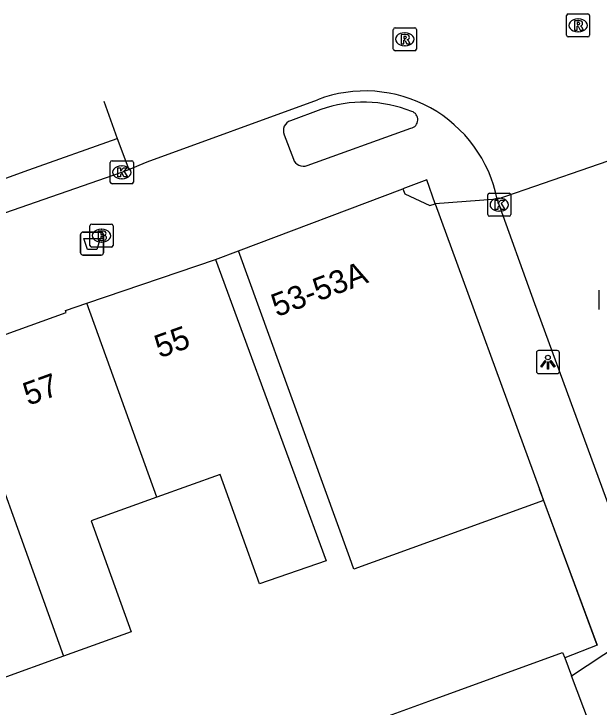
# Model space of a CAD drawing. Extents: x 159503 to 160347, y 382525 to 383272.
# Drawn here: x 159751.59 to 159777.01, y 383112.66 to 383142.76 of the extents above; entities that cross this region are included whole.
import ezdxf

# ---------------------------------------------------------------- set-up
doc = ezdxf.new("R2010")
doc.units = 0
for name, color, linetype in [('IMGEO_Afvalbak', 7, 'Continuous'), ('IMGEO_Brandkraan', 7, 'Continuous'), ('IMGEO_Kolk', 7, 'Continuous'), ('IMGEO_Lichtpunt', 7, 'Continuous'), ('IMGEO_Muur', 7, 'Continuous'), ('IMGEO_Pand', 7, 'Continuous'), ('IMGEO_Pand_nummerreeks', 7, 'Continuous'), ('IMGEO_Pand_overbouw', 7, 'Continuous'), ('IMGEO_Rijbaan_lokaal_gesloten', 7, 'Continuous'), ('IMGEO_Rijbaan_lokaal_open', 7, 'Continuous'), ('IMGEO_Rioolput', 7, 'Continuous'), ('IMGEO_Voetpad_open', 7, 'Continuous')]:
    doc.layers.add(name, color=color, linetype=linetype)

msp = doc.modelspace()

# ---------------------------------------------------------------- linework, layer by layer
at = {"layer": 'IMGEO_Afvalbak'}
for p, q in [((159754.49, 383132.385), (159754.49, 383133.185)), ((159754.49, 383133.185), (159754.49, 383132.385)), ((159754.59, 383133.285), (159755.38, 383133.285)), ((159755.38, 383133.285), (159754.59, 383133.285)), ((159755.48, 383133.185), (159755.48, 383132.385)), ((159755.48, 383132.385), (159755.48, 383133.185)), ((159755.38, 383132.285), (159754.59, 383132.285)), ((159754.59, 383132.285), (159755.38, 383132.285))]:
    msp.add_line(p, q, dxfattribs=at)
msp.add_lwpolyline([(159754.633, 383132.999), (159755.337, 383132.999), (159755.188, 383132.529), (159754.782, 383132.529), (159754.633, 383132.999)], dxfattribs=at)
for centre, start, end in [((159754.59, 383133.185), 90, 180), ((159754.59, 383133.185), 90, 180), ((159755.38, 383133.185), 0, 90), ((159755.38, 383133.185), 360, 90), ((159754.59, 383132.385), 180, 270), ((159754.59, 383132.385), 180, 270), ((159755.38, 383132.385), 270, 0), ((159755.38, 383132.385), 270, 0)]:
    msp.add_arc(centre, 0.1, start, end, dxfattribs=at)
at = {"layer": 'IMGEO_Brandkraan'}
for p, q in [((159754.895, 383132.703), (159754.895, 383133.555)), ((159754.97, 383133.629), (159755.822, 383133.629)), ((159755.896, 383133.555), (159755.896, 383132.703)), ((159755.383, 383133.409), (159755.408, 383133.409)), ((159755.822, 383132.629), (159754.97, 383132.629)), ((159755.406, 383132.849), (159755.381, 383132.849))]:
    msp.add_line(p, q, dxfattribs=at)
for points in [[(159754.895, 383132.703), (159754.895, 383133.555)], [(159754.97, 383133.629), (159755.822, 383133.629)], [(159755.896, 383133.555), (159755.896, 383132.703)], [(159755.243, 383133.329), (159755.243, 383132.929), (159755.456, 383132.929)], [(159755.474, 383133.329), (159755.243, 383133.329)], [(159755.422, 383133.248), (159755.368, 383133.248), (159755.368, 383133.172)], [(159755.368, 383133.172), (159755.421, 383133.172)], [(159755.43, 383133.096), (159755.368, 383133.096), (159755.368, 383133.015)], [(159755.368, 383133.015), (159755.43, 383133.015)], [(159755.822, 383132.629), (159754.97, 383132.629)]]:
    msp.add_lwpolyline(points, dxfattribs=at)
for centre, radius, start, end in [((159754.972, 383133.553), 0.0765, 91.552, 178.448), ((159754.972, 383133.553), 0.0765, 91.552, 178.448), ((159755.82, 383133.553), 0.0765, 1.552, 88.448), ((159755.82, 383133.553), 0.0765, 1.552, 88.448), ((159755.423, 383133.21), 0.0379, 267.8285, 90.9355), ((159755.478, 383133.184), 0.145, 59.4692, 91.5367), ((159755.503, 383133.231), 0.0922, 285.5137, 58.1501), ((159755.431, 383133.055), 0.0404, 269.8759, 90.5077), ((159755.462, 383133.18), 0.251, 268.6676, 293.5347), ((159755.508, 383133.039), 0.105, 301.3115, 78.989), ((159754.972, 383132.705), 0.0765, 181.552, 268.448), ((159754.972, 383132.705), 0.0765, 181.552, 268.448), ((159755.82, 383132.705), 0.0765, 271.552, 358.448), ((159755.82, 383132.705), 0.0765, 271.552, 358.448)]:
    msp.add_arc(centre, radius, start, end, dxfattribs=at)
for centre, major_axis, ratio, start_param, end_param in [((159755.382, 383133.129), (-0.387, 0.002), 0.722429, 4.712389, 7.853982), ((159755.407, 383133.129), (-0.39, 0.002), 0.717154, 1.570796, 4.712389)]:
    msp.add_ellipse(centre, major_axis=major_axis, ratio=ratio, start_param=start_param, end_param=end_param, dxfattribs=at)
at = {"layer": 'IMGEO_Kolk'}
for p, q in [((159755.778, 383135.452), (159755.778, 383136.304)), ((159755.853, 383136.378), (159756.705, 383136.378)), ((159756.779, 383136.304), (159756.779, 383135.452)), ((159756.266, 383136.158), (159756.291, 383136.158)), ((159756.289, 383135.598), (159756.264, 383135.598)), ((159756.705, 383135.378), (159755.853, 383135.378)), ((159772.241, 383134.97), (159773.093, 383134.97)), ((159772.166, 383134.044), (159772.166, 383134.896)), ((159772.654, 383134.75), (159772.679, 383134.75)), ((159773.167, 383134.896), (159773.167, 383134.044)), ((159772.677, 383134.19), (159772.652, 383134.19)), ((159773.093, 383133.97), (159772.241, 383133.97))]:
    msp.add_line(p, q, dxfattribs=at)
for points in [[(159755.778, 383135.452), (159755.778, 383136.304)], [(159755.853, 383136.378), (159756.705, 383136.378)], [(159756.779, 383136.304), (159756.779, 383135.452)], [(159756.099, 383136.078), (159756.222, 383136.078), (159756.222, 383135.927), (159756.352, 383136.078), (159756.516, 383136.078), (159756.37, 383135.927), (159756.523, 383135.678), (159756.371, 383135.678), (159756.286, 383135.842), (159756.222, 383135.775), (159756.222, 383135.678), (159756.099, 383135.678), (159756.099, 383136.078)], [(159756.705, 383135.378), (159755.853, 383135.378)], [(159772.241, 383134.97), (159773.093, 383134.97)], [(159772.166, 383134.044), (159772.166, 383134.896)], [(159772.487, 383134.67), (159772.61, 383134.67), (159772.61, 383134.519), (159772.74, 383134.67), (159772.904, 383134.67), (159772.758, 383134.519), (159772.911, 383134.27), (159772.759, 383134.27), (159772.674, 383134.434), (159772.61, 383134.367), (159772.61, 383134.27), (159772.487, 383134.27), (159772.487, 383134.67)], [(159773.167, 383134.896), (159773.167, 383134.044)], [(159773.093, 383133.97), (159772.241, 383133.97)]]:
    msp.add_lwpolyline(points, dxfattribs=at)
for centre, start, end in [((159755.855, 383136.302), 91.552, 178.448), ((159755.855, 383136.302), 91.552, 178.448), ((159756.703, 383136.302), 1.552, 88.448), ((159756.703, 383136.302), 1.552, 88.448), ((159755.855, 383135.454), 181.552, 268.448), ((159755.855, 383135.454), 181.552, 268.448), ((159756.703, 383135.454), 271.552, 358.448), ((159756.703, 383135.454), 271.552, 358.448), ((159772.243, 383134.894), 91.552, 178.448), ((159772.243, 383134.894), 91.552, 178.448), ((159773.091, 383134.894), 1.552, 88.448), ((159773.091, 383134.894), 1.552, 88.448), ((159772.243, 383134.046), 181.552, 268.448), ((159772.243, 383134.046), 181.552, 268.448), ((159773.091, 383134.046), 271.552, 358.448), ((159773.091, 383134.046), 271.552, 358.448)]:
    msp.add_arc(centre, 0.0765, start, end, dxfattribs=at)
for centre, major_axis, ratio, start_param, end_param in [((159756.265, 383135.878), (-0.387, 0.002), 0.722429, 4.712389, 7.853982), ((159756.29, 383135.878), (-0.39, 0.002), 0.717154, 1.570796, 4.712389), ((159772.653, 383134.47), (-0.387, 0.002), 0.722429, 4.712389, 7.853982), ((159772.678, 383134.47), (-0.39, 0.002), 0.717154, 1.570796, 4.712389)]:
    msp.add_ellipse(centre, major_axis=major_axis, ratio=ratio, start_param=start_param, end_param=end_param, dxfattribs=at)
at = {"layer": 'IMGEO_Lichtpunt'}
for p, q in [((159774.282, 383128.043), (159774.282, 383127.236)), ((159774.282, 383128.043), (159774.282, 383127.236)), ((159775.184, 383128.138), (159774.376, 383128.138)), ((159775.184, 383128.138), (159774.376, 383128.138)), ((159775.278, 383127.236), (159775.278, 383128.043)), ((159775.278, 383127.236), (159775.278, 383128.043)), ((159774.376, 383127.142), (159775.184, 383127.142)), ((159774.376, 383127.142), (159775.184, 383127.142))]:
    msp.add_line(p, q, dxfattribs=at)
for points in [[(159774.656, 383127.707), (159774.695, 383127.679), (159774.507, 383127.417), (159774.469, 383127.444), (159774.656, 383127.707)], [(159774.758, 383127.659), (159774.805, 383127.659), (159774.805, 383127.337), (159774.758, 383127.337), (159774.758, 383127.659)], [(159774.868, 383127.679), (159774.906, 383127.706), (159775.093, 383127.444), (159775.054, 383127.416), (159774.868, 383127.679)]]:
    msp.add_lwpolyline(points, dxfattribs=at)
msp.add_circle((159774.781, 383127.841), 0.0994, dxfattribs=at)
for centre, start, end in [((159774.376, 383128.043), 90, 180), ((159774.376, 383128.043), 90, 180), ((159775.184, 383128.043), 0, 90), ((159775.184, 383128.043), 0, 90), ((159774.376, 383127.236), 180, 270), ((159774.376, 383127.236), 180, 270), ((159775.184, 383127.236), 270, 0), ((159775.184, 383127.236), 270, 360)]:
    msp.add_arc(centre, 0.0946, start, end, dxfattribs=at)
at = {"layer": 'IMGEO_Muur'}
msp.add_lwpolyline([(159776.913, 383115.349), (159774.41, 383122.123)], dxfattribs=at)
at = {"layer": 'IMGEO_Pand'}
for points in [[(159761.345, 383132.467), (159768.476, 383135.163), (159768.561, 383134.939), (159769.653, 383134.441), (159769.889, 383134.514)], [(159769.889, 383134.514), (159774.41, 383122.123), (159774.59, 383121.63)], [(159774.59, 383121.63), (159766.35, 383118.659), (159766.172, 383119.152), (159764.518, 383123.737), (159761.345, 383132.467)], [(159754.755, 383130.199), (159760.352, 383132.09)], [(159760.352, 383132.09), (159765.147, 383119.021), (159762.26, 383118.01), (159760.546, 383122.764), (159757.795, 383121.772)], [(159748.99, 383128.04), (159753.858, 383129.791), (159753.826, 383129.885), (159754.755, 383130.199)], [(159757.795, 383121.772), (159754.755, 383130.199)], [(159748.99, 383128.04), (159753.74, 383114.875)], [(159753.74, 383114.875), (159750.935, 383113.863), (159749.167, 383118.766), (159746.877, 383117.921), (159745.57, 383121.517), (159743.847, 383126.296)], [(159757.795, 383121.772), (159754.952, 383120.746), (159756.686, 383115.938), (159753.74, 383114.875)], [(159767.542, 383112.172), (159769.614, 383112.927), (159775.419, 383115.043), (159775.511, 383114.801)], [(159775.511, 383114.801), (159775.805, 383114.025)], [(159776.59, 383111.952), (159775.805, 383114.025)]]:
    msp.add_lwpolyline(points, dxfattribs=at)
at = {"layer": 'IMGEO_Pand_overbouw'}
msp.add_lwpolyline([(159768.476, 383135.163), (159768.561, 383134.939), (159769.653, 383134.441), (159769.889, 383134.514), (159769.519, 383135.545)], close=True, dxfattribs=at)
at = {"layer": 'IMGEO_Rijbaan_lokaal_gesloten'}
for points in [[(159713.516, 383121.988), (159722.071, 383125.09), (159747.882, 383134.405), (159752.24, 383135.984), (159756.081, 383137.35)], [(159756.081, 383137.35), (159756.578, 383136.003)], [(159740.196, 383130.062), (159741.348, 383130.496), (159746.868, 383132.494), (159748.478, 383133.177), (159756.279, 383135.878), (159756.578, 383136.003)]]:
    msp.add_lwpolyline(points, dxfattribs=at)
at = {"layer": 'IMGEO_Rijbaan_lokaal_open'}
for points in [[(159755.499, 383138.964), (159756.081, 383137.35)], [(159756.578, 383136.003), (159757.38, 383136.339), (159764.768, 383139.029)], [(159772.581, 383134.709), (159778.611, 383136.792)], [(159779.295, 383116.33), (159774.207, 383130.173), (159772.581, 383134.709)]]:
    msp.add_lwpolyline(points, dxfattribs=at)
msp.add_arc((159766.843, 383133.556), 5.853, 11.3628, 110.7587, dxfattribs=at)
at = {"layer": 'IMGEO_Rioolput'}
for p, q in [((159775.592, 383141.829), (159775.592, 383142.681)), ((159775.667, 383142.755), (159776.519, 383142.755)), ((159776.08, 383142.535), (159776.105, 383142.535)), ((159776.593, 383142.681), (159776.593, 383141.829)), ((159768.068, 383141.228), (159768.068, 383142.08)), ((159768.143, 383142.154), (159768.995, 383142.154)), ((159768.556, 383141.934), (159768.581, 383141.934)), ((159769.069, 383142.08), (159769.069, 383141.228)), ((159776.103, 383141.975), (159776.078, 383141.975)), ((159776.519, 383141.755), (159775.667, 383141.755)), ((159768.579, 383141.374), (159768.554, 383141.374)), ((159768.995, 383141.154), (159768.143, 383141.154)), ((159777.005, 383129.917), (159777.005, 383130.769))]:
    msp.add_line(p, q, dxfattribs=at)
for points in [[(159775.592, 383141.829), (159775.592, 383142.681)], [(159775.667, 383142.755), (159776.519, 383142.755)], [(159776.593, 383142.681), (159776.593, 383141.829)], [(159776.181, 383142.453), (159775.929, 383142.455), (159775.929, 383142.055)], [(159775.929, 383142.055), (159776.053, 383142.055), (159776.053, 383142.217), (159776.064, 383142.217)], [(159776.107, 383142.374), (159776.053, 383142.374), (159776.053, 383142.293)], [(159776.053, 383142.293), (159776.105, 383142.293)], [(159776.111, 383142.188), (159776.182, 383142.055), (159776.322, 383142.055), (159776.257, 383142.181)], [(159768.068, 383141.228), (159768.068, 383142.08)], [(159768.143, 383142.154), (159768.995, 383142.154)], [(159769.069, 383142.08), (159769.069, 383141.228)], [(159768.657, 383141.852), (159768.405, 383141.854), (159768.405, 383141.454)], [(159768.405, 383141.454), (159768.529, 383141.454), (159768.529, 383141.616), (159768.54, 383141.616)], [(159768.583, 383141.773), (159768.529, 383141.773), (159768.529, 383141.692)], [(159768.529, 383141.692), (159768.581, 383141.692)], [(159768.587, 383141.587), (159768.658, 383141.454), (159768.798, 383141.454), (159768.733, 383141.58)], [(159776.519, 383141.755), (159775.667, 383141.755)], [(159768.995, 383141.154), (159768.143, 383141.154)], [(159777.005, 383129.917), (159777.005, 383130.769)]]:
    msp.add_lwpolyline(points, dxfattribs=at)
for centre, radius, start, end in [((159775.669, 383142.679), 0.0765, 91.552, 178.448), ((159775.669, 383142.679), 0.0765, 91.552, 178.448), ((159776.517, 383142.679), 0.0765, 1.552, 88.448), ((159776.517, 383142.679), 0.0765, 1.552, 88.448), ((159776.063, 383142.164), 0.0533, 26.0293, 88.6989), ((159776.089, 383142.482), 0.19, 274.7715, 282.9687), ((159776.113, 383142.278), 0.0964, 77.0061, 93.1865), ((159776.127, 383142.335), 0.0378, 276.6634, 79.6772), ((159776.18, 383142.343), 0.109, 350.3612, 89.416), ((159776.178, 383142.343), 0.112, 277.5842, 350.9817), ((159776.162, 383142.128), 0.108, 29.5134, 73.7905), ((159768.145, 383142.078), 0.0765, 91.552, 178.448), ((159768.145, 383142.078), 0.0765, 91.552, 178.448), ((159768.993, 383142.078), 0.0765, 1.552, 88.448), ((159768.993, 383142.078), 0.0765, 1.552, 88.448), ((159768.539, 383141.563), 0.0533, 26.0293, 88.6989), ((159768.565, 383141.881), 0.19, 274.7715, 282.9687), ((159768.589, 383141.677), 0.0964, 77.0061, 93.1865), ((159768.603, 383141.734), 0.0378, 276.6634, 79.6772), ((159768.656, 383141.742), 0.109, 350.3612, 89.416), ((159768.654, 383141.742), 0.112, 277.5842, 350.9817), ((159768.638, 383141.527), 0.108, 29.5134, 73.7905), ((159775.669, 383141.831), 0.0765, 181.552, 268.448), ((159775.669, 383141.831), 0.0765, 181.552, 268.448), ((159776.517, 383141.831), 0.0765, 271.552, 358.448), ((159776.517, 383141.831), 0.0765, 271.552, 358.448), ((159768.145, 383141.23), 0.0765, 181.552, 268.448), ((159768.145, 383141.23), 0.0765, 181.552, 268.448), ((159768.993, 383141.23), 0.0765, 271.552, 358.448), ((159768.993, 383141.23), 0.0765, 271.552, 358.448)]:
    msp.add_arc(centre, radius, start, end, dxfattribs=at)
for centre, major_axis, ratio, start_param, end_param in [((159776.079, 383142.255), (-0.387, 0.002), 0.722429, 4.712389, 7.853982), ((159776.104, 383142.255), (-0.39, 0.002), 0.717154, 1.570796, 4.712389), ((159768.555, 383141.654), (-0.387, 0.002), 0.722429, 4.712389, 7.853982), ((159768.58, 383141.654), (-0.39, 0.002), 0.717154, 1.570796, 4.712389)]:
    msp.add_ellipse(centre, major_axis=major_axis, ratio=ratio, start_param=start_param, end_param=end_param, dxfattribs=at)
at = {"layer": 'IMGEO_Voetpad_open'}
for points in [[(159764.915, 383138.605), (159763.604, 383138.115)], [(159764.329, 383136.178), (159768.827, 383137.789)], [(159763.327, 383137.511), (159763.73, 383136.451)], [(159772.581, 383134.709), (159769.889, 383134.514)], [(159760.352, 383132.09), (159761.345, 383132.467)], [(159774.59, 383121.63), (159776.913, 383115.349), (159775.511, 383114.801)], [(159775.805, 383114.025), (159779.295, 383116.33)]]:
    msp.add_lwpolyline(points, dxfattribs=at)
for centre, radius, start, end in [((159766.778, 383133.313), 5.61, 68.1659, 109.3976), ((159768.756, 383138.16), 0.377, 280.8251, 73.2315), ((159763.743, 383137.686), 0.451, 107.8968, 202.83), ((159764.155, 383136.589), 0.446, 198.0085, 292.9884)]:
    msp.add_arc(centre, radius, start, end, dxfattribs=at)

# ---------------------------------------------------------------- texts
at = {"layer": 'IMGEO_Pand_nummerreeks'}
for s, rotation, p in [('53-53A', 20.7067, (159763.004, 383129.587)), ('55', 19.8342, (159757.921, 383127.801)), ('57', 19.8392, (159752.212, 383125.741))]:
    msp.add_text(s, height=1, rotation=rotation, dxfattribs=at).set_placement(p)

doc.saveas('drawing.dxf')
